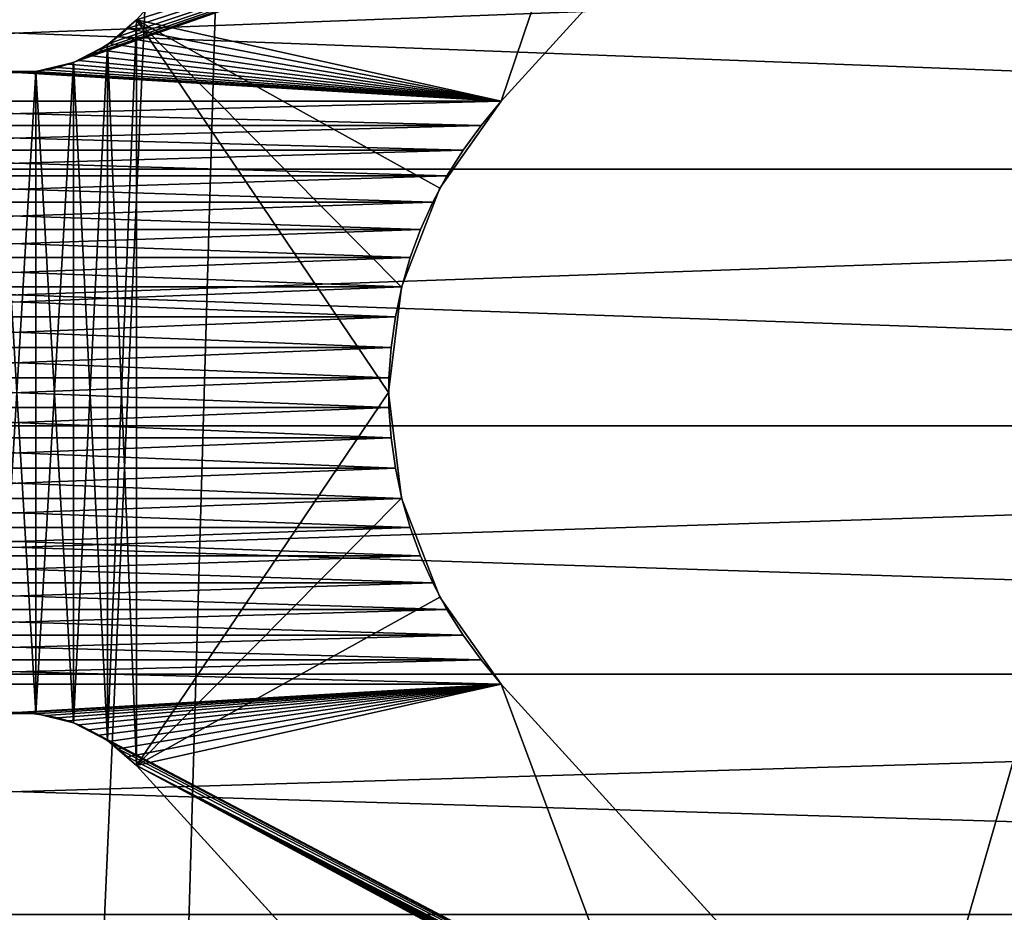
# Model space of a CAD drawing. Header units: millimetres. Extents: x -105 to 105, y -91 to 91.
# Tile 994 of 1056: x 0.01 to 4.57, y 19.86 to 23.99. Entities that reach past the tile are written whole.
import ezdxf

# ---------------------------------------------------------------- set-up
doc = ezdxf.new("R2010")
doc.units = ezdxf.units.MM
doc.header["$LTSCALE"] = 22.850203
for name, color, linetype in [('1', 7, 'CONTINUOUS'), ('2', 7, 'CONTINUOUS'), ('405', 7, 'CONTINUOUS'), ('406', 7, 'CONTINUOUS'), ('547', 7, 'CONTINUOUS'), ('555', 7, 'CONTINUOUS'), ('556', 7, 'CONTINUOUS'), ('557', 7, 'CONTINUOUS'), ('575', 7, 'CONTINUOUS'), ('582', 7, 'CONTINUOUS'), ('823', 7, 'CONTINUOUS')]:
    doc.layers.add(name, color=color, linetype=linetype)

msp = doc.modelspace()

# ---------------------------------------------------------------- linework, layer by layer
at = {"layer": '1', "linetype": 'CONTINUOUS'}
for points in [[(16.5572, 23.2979, 9.5), (15.9288, 24.5323, 9.5), (-16.5572, 23.2979, 9.5), (16.5572, 23.2979, 9.5)], [(-16.5572, 23.2979, 9.5), (15.9288, 24.5323, 9.5), (-15.9288, 24.5323, 9.5), (-16.5572, 23.2979, 9.5)], [(17.2482, 22.1112, 9.5), (16.5572, 23.2979, 9.5), (-17.2482, 22.1112, 9.5), (17.2482, 22.1112, 9.5)], [(-17.2482, 22.1112, 9.5), (16.5572, 23.2979, 9.5), (-16.5572, 23.2979, 9.5), (-17.2482, 22.1112, 9.5)], [(18.0053, 20.9633, 9.5), (17.2482, 22.1112, 9.5), (-18.0053, 20.9633, 9.5), (18.0053, 20.9633, 9.5)], [(-18.0053, 20.9633, 9.5), (17.2482, 22.1112, 9.5), (-17.2482, 22.1112, 9.5), (-18.0053, 20.9633, 9.5)], [(18.829, 19.8533, 9.5), (18.0053, 20.9633, 9.5), (-18.829, 19.8533, 9.5), (18.829, 19.8533, 9.5)], [(-18.829, 19.8533, 9.5), (18.0053, 20.9633, 9.5), (-18.0053, 20.9633, 9.5), (-18.829, 19.8533, 9.5)]]:
    msp.add_3dface(points, dxfattribs=at)
at = {"layer": '2', "linetype": 'CONTINUOUS'}
for points in [[(-16.5572, 23.2979, 7.5), (-15.9288, 24.5323, 7.5), (16.5572, 23.2979, 7.5), (-16.5572, 23.2979, 7.5)], [(16.5572, 23.2979, 7.5), (-15.9288, 24.5323, 7.5), (15.9288, 24.5323, 7.5), (16.5572, 23.2979, 7.5)], [(-17.2482, 22.1112, 7.5), (-16.5572, 23.2979, 7.5), (17.2482, 22.1112, 7.5), (-17.2482, 22.1112, 7.5)], [(17.2482, 22.1112, 7.5), (-16.5572, 23.2979, 7.5), (16.5572, 23.2979, 7.5), (17.2482, 22.1112, 7.5)], [(-18.0053, 20.9633, 7.5), (-17.2482, 22.1112, 7.5), (18.0053, 20.9633, 7.5), (-18.0053, 20.9633, 7.5)], [(18.0053, 20.9633, 7.5), (-17.2482, 22.1112, 7.5), (17.2482, 22.1112, 7.5), (18.0053, 20.9633, 7.5)], [(-18.829, 19.8533, 7.5), (-18.0053, 20.9633, 7.5), (18.829, 19.8533, 7.5), (-18.829, 19.8533, 7.5)], [(18.829, 19.8533, 7.5), (-18.0053, 20.9633, 7.5), (18.0053, 20.9633, 7.5), (18.829, 19.8533, 7.5)]]:
    msp.add_3dface(points, dxfattribs=at)
at = {"layer": '405', "linetype": 'CONTINUOUS'}
for points in [[(2.2401, 23.6113, 34.5), (3.4012, 24.8866, 34.5), (0.2382, 23.7819, 34.5), (2.2401, 23.6113, 34.5)], [(0.2382, 23.7819, 34.5), (3.4012, 24.8866, 34.5), (0.2866, 23.8003, 34.5), (0.2382, 23.7819, 34.5)], [(0.2866, 23.8003, 34.5), (3.4012, 24.8866, 34.5), (0.3338, 23.8224, 34.5), (0.2866, 23.8003, 34.5)], [(0.3338, 23.8224, 34.5), (3.4012, 24.8866, 34.5), (0.3801, 23.8482, 34.5), (0.3338, 23.8224, 34.5)], [(0.3801, 23.8482, 34.5), (3.4012, 24.8866, 34.5), (0.4253, 23.8776, 34.5), (0.3801, 23.8482, 34.5)], [(0.4253, 23.8776, 34.5), (3.4012, 24.8866, 34.5), (0.4694, 23.9108, 34.5), (0.4253, 23.8776, 34.5)], [(0.4694, 23.9108, 34.5), (3.4012, 24.8866, 34.5), (0.5125, 23.9476, 34.5), (0.4694, 23.9108, 34.5)], [(3.4012, 24.8866, 34.5), (0.5546, 23.9881, 34.5), (0.5125, 23.9476, 34.5), (3.4012, 24.8866, 34.5)], [(0.1368, 23.7561, 34.5), (2.2401, 23.6113, 34.5), (0.1887, 23.7672, 34.5), (0.1368, 23.7561, 34.5)], [(0.1887, 23.7672, 34.5), (2.2401, 23.6113, 34.5), (0.2382, 23.7819, 34.5), (0.1887, 23.7672, 34.5)], [(2.2401, 23.6113, 34.5), (0.0278, 23.7451, 34.5), (-2.2401, 23.6113, 34.5), (2.2401, 23.6113, 34.5)], [(0.0278, 23.7451, 34.5), (-0.0278, 23.7451, 34.5), (-2.2401, 23.6113, 34.5), (0.0278, 23.7451, 34.5)], [(0.0278, 23.7451, 34.5), (2.2401, 23.6113, 34.5), (0.0829, 23.7488, 34.5), (0.0278, 23.7451, 34.5)], [(0.0829, 23.7488, 34.5), (2.2401, 23.6113, 34.5), (0.1368, 23.7561, 34.5), (0.0829, 23.7488, 34.5)], [(-2.1471, 23.4998, 34.5), (2.2401, 23.6113, 34.5), (-2.2401, 23.6113, 34.5), (-2.1471, 23.4998, 34.5)], [(2.1471, 23.4998, 34.5), (2.2401, 23.6113, 34.5), (-2.1471, 23.4998, 34.5), (2.1471, 23.4998, 34.5)], [(-2.0633, 23.3849, 34.5), (2.1471, 23.4998, 34.5), (-2.1471, 23.4998, 34.5), (-2.0633, 23.3849, 34.5)], [(2.0633, 23.3849, 34.5), (2.1471, 23.4998, 34.5), (-2.0633, 23.3849, 34.5), (2.0633, 23.3849, 34.5)], [(-1.9886, 23.2663, 34.5), (2.0633, 23.3849, 34.5), (-2.0633, 23.3849, 34.5), (-1.9886, 23.2663, 34.5)], [(1.9886, 23.2663, 34.5), (2.0633, 23.3849, 34.5), (-1.9886, 23.2663, 34.5), (1.9886, 23.2663, 34.5)], [(-1.923, 23.1443, 34.5), (1.9886, 23.2663, 34.5), (-1.9886, 23.2663, 34.5), (-1.923, 23.1443, 34.5)], [(1.923, 23.1443, 34.5), (1.9886, 23.2663, 34.5), (-1.923, 23.1443, 34.5), (1.923, 23.1443, 34.5)], [(-1.8665, 23.0187, 34.5), (1.923, 23.1443, 34.5), (-1.923, 23.1443, 34.5), (-1.8665, 23.0187, 34.5)], [(1.8665, 23.0187, 34.5), (1.923, 23.1443, 34.5), (-1.8665, 23.0187, 34.5), (1.8665, 23.0187, 34.5)], [(-1.819, 22.8887, 34.5), (1.8665, 23.0187, 34.5), (-1.8665, 23.0187, 34.5), (-1.819, 22.8887, 34.5)], [(1.819, 22.8887, 34.5), (1.8665, 23.0187, 34.5), (-1.819, 22.8887, 34.5), (1.819, 22.8887, 34.5)], [(-1.7803, 22.7533, 34.5), (1.819, 22.8887, 34.5), (-1.819, 22.8887, 34.5), (-1.7803, 22.7533, 34.5)], [(1.7803, 22.7533, 34.5), (1.819, 22.8887, 34.5), (-1.7803, 22.7533, 34.5), (1.7803, 22.7533, 34.5)], [(-1.7506, 22.6144, 34.5), (1.7803, 22.7533, 34.5), (-1.7803, 22.7533, 34.5), (-1.7506, 22.6144, 34.5)], [(1.7506, 22.6144, 34.5), (1.7803, 22.7533, 34.5), (-1.7506, 22.6144, 34.5), (1.7506, 22.6144, 34.5)], [(-1.7305, 22.474, 34.5), (1.7506, 22.6144, 34.5), (-1.7506, 22.6144, 34.5), (-1.7305, 22.474, 34.5)], [(1.7305, 22.474, 34.5), (1.7506, 22.6144, 34.5), (-1.7305, 22.474, 34.5), (1.7305, 22.474, 34.5)], [(-1.7203, 22.334, 34.5), (1.7305, 22.474, 34.5), (-1.7305, 22.474, 34.5), (-1.7203, 22.334, 34.5)], [(1.7203, 22.334, 34.5), (1.7305, 22.474, 34.5), (-1.7203, 22.334, 34.5), (1.7203, 22.334, 34.5)], [(1.7203, 22.1957, 34.5), (1.7203, 22.334, 34.5), (-1.7203, 22.1957, 34.5), (1.7203, 22.1957, 34.5)], [(-1.7203, 22.1957, 34.5), (1.7203, 22.334, 34.5), (-1.7203, 22.334, 34.5), (-1.7203, 22.1957, 34.5)], [(1.7305, 22.0558, 34.5), (1.7203, 22.1957, 34.5), (-1.7305, 22.0558, 34.5), (1.7305, 22.0558, 34.5)], [(-1.7305, 22.0558, 34.5), (1.7203, 22.1957, 34.5), (-1.7203, 22.1957, 34.5), (-1.7305, 22.0558, 34.5)], [(1.7506, 21.9154, 34.5), (1.7305, 22.0558, 34.5), (-1.7506, 21.9154, 34.5), (1.7506, 21.9154, 34.5)], [(-1.7506, 21.9154, 34.5), (1.7305, 22.0558, 34.5), (-1.7305, 22.0558, 34.5), (-1.7506, 21.9154, 34.5)], [(1.7803, 21.7764, 34.5), (1.7506, 21.9154, 34.5), (-1.7803, 21.7764, 34.5), (1.7803, 21.7764, 34.5)], [(-1.7803, 21.7764, 34.5), (1.7506, 21.9154, 34.5), (-1.7506, 21.9154, 34.5), (-1.7803, 21.7764, 34.5)], [(1.819, 21.641, 34.5), (1.7803, 21.7764, 34.5), (-1.819, 21.641, 34.5), (1.819, 21.641, 34.5)], [(-1.819, 21.641, 34.5), (1.7803, 21.7764, 34.5), (-1.7803, 21.7764, 34.5), (-1.819, 21.641, 34.5)], [(1.8665, 21.5111, 34.5), (1.819, 21.641, 34.5), (-1.8665, 21.5111, 34.5), (1.8665, 21.5111, 34.5)], [(-1.8665, 21.5111, 34.5), (1.819, 21.641, 34.5), (-1.819, 21.641, 34.5), (-1.8665, 21.5111, 34.5)], [(1.923, 21.3855, 34.5), (1.8665, 21.5111, 34.5), (-1.923, 21.3855, 34.5), (1.923, 21.3855, 34.5)], [(-1.923, 21.3855, 34.5), (1.8665, 21.5111, 34.5), (-1.8665, 21.5111, 34.5), (-1.923, 21.3855, 34.5)], [(1.9886, 21.2634, 34.5), (1.923, 21.3855, 34.5), (-1.9886, 21.2634, 34.5), (1.9886, 21.2634, 34.5)], [(-1.9886, 21.2634, 34.5), (1.923, 21.3855, 34.5), (-1.923, 21.3855, 34.5), (-1.9886, 21.2634, 34.5)], [(2.0633, 21.1449, 34.5), (1.9886, 21.2634, 34.5), (-2.0633, 21.1449, 34.5), (2.0633, 21.1449, 34.5)], [(-2.0633, 21.1449, 34.5), (1.9886, 21.2634, 34.5), (-1.9886, 21.2634, 34.5), (-2.0633, 21.1449, 34.5)], [(2.1471, 21.0299, 34.5), (2.0633, 21.1449, 34.5), (-2.1471, 21.0299, 34.5), (2.1471, 21.0299, 34.5)], [(-2.1471, 21.0299, 34.5), (2.0633, 21.1449, 34.5), (-2.0633, 21.1449, 34.5), (-2.1471, 21.0299, 34.5)], [(2.2401, 20.9185, 34.5), (2.1471, 21.0299, 34.5), (-2.2401, 20.9185, 34.5), (2.2401, 20.9185, 34.5)], [(-2.2401, 20.9185, 34.5), (2.1471, 21.0299, 34.5), (-2.1471, 21.0299, 34.5), (-2.2401, 20.9185, 34.5)], [(2.2401, 20.9185, 34.5), (-2.2401, 20.9185, 34.5), (-0.0278, 20.7847, 34.5), (2.2401, 20.9185, 34.5)], [(0.0278, 20.7847, 34.5), (2.2401, 20.9185, 34.5), (-0.0278, 20.7847, 34.5), (0.0278, 20.7847, 34.5)], [(0.0829, 20.781, 34.5), (2.2401, 20.9185, 34.5), (0.0278, 20.7847, 34.5), (0.0829, 20.781, 34.5)], [(0.1368, 20.7736, 34.5), (2.2401, 20.9185, 34.5), (0.0829, 20.781, 34.5), (0.1368, 20.7736, 34.5)], [(0.1887, 20.7626, 34.5), (2.2401, 20.9185, 34.5), (0.1368, 20.7736, 34.5), (0.1887, 20.7626, 34.5)], [(0.2382, 20.7479, 34.5), (2.2401, 20.9185, 34.5), (0.1887, 20.7626, 34.5), (0.2382, 20.7479, 34.5)], [(0.2866, 20.7294, 34.5), (2.2401, 20.9185, 34.5), (0.2382, 20.7479, 34.5), (0.2866, 20.7294, 34.5)], [(0.3338, 20.7074, 34.5), (2.2401, 20.9185, 34.5), (0.2866, 20.7294, 34.5), (0.3338, 20.7074, 34.5)], [(0.3801, 20.6816, 34.5), (2.2401, 20.9185, 34.5), (0.3338, 20.7074, 34.5), (0.3801, 20.6816, 34.5)], [(0.4253, 20.6521, 34.5), (2.2401, 20.9185, 34.5), (0.3801, 20.6816, 34.5), (0.4253, 20.6521, 34.5)], [(0.4694, 20.619, 34.5), (2.2401, 20.9185, 34.5), (0.4253, 20.6521, 34.5), (0.4694, 20.619, 34.5)], [(0.5125, 20.5822, 34.5), (2.2401, 20.9185, 34.5), (0.4694, 20.619, 34.5), (0.5125, 20.5822, 34.5)], [(0.5546, 20.5417, 34.5), (2.2401, 20.9185, 34.5), (0.5125, 20.5822, 34.5), (0.5546, 20.5417, 34.5)], [(4.3619, 18.5879, 34.5), (2.2401, 20.9185, 34.5), (0.5546, 20.5417, 34.5), (4.3619, 18.5879, 34.5)], [(4.3619, 18.5879, 34.5), (0.5546, 20.5417, 34.5), (3.4401, 17.3723, 34.5), (4.3619, 18.5879, 34.5)]]:
    msp.add_3dface(points, dxfattribs=at)
at = {"layer": '406', "linetype": 'CONTINUOUS'}
for points in [[(3.4012, 24.8866, 32.5), (2.2401, 23.6113, 32.5), (0.5546, 23.9881, 32.5), (3.4012, 24.8866, 32.5)], [(0.5546, 23.9881, 32.5), (2.2401, 23.6113, 32.5), (0.5125, 23.9476, 32.5), (0.5546, 23.9881, 32.5)], [(0.5125, 23.9476, 32.5), (2.2401, 23.6113, 32.5), (0.4694, 23.9108, 32.5), (0.5125, 23.9476, 32.5)], [(0.4694, 23.9108, 32.5), (2.2401, 23.6113, 32.5), (0.4253, 23.8776, 32.5), (0.4694, 23.9108, 32.5)], [(0.4253, 23.8776, 32.5), (2.2401, 23.6113, 32.5), (0.3801, 23.8482, 32.5), (0.4253, 23.8776, 32.5)], [(0.3338, 23.8224, 32.5), (2.2401, 23.6113, 32.5), (0.2866, 23.8003, 32.5), (0.3338, 23.8224, 32.5)], [(0.3801, 23.8482, 32.5), (2.2401, 23.6113, 32.5), (0.3338, 23.8224, 32.5), (0.3801, 23.8482, 32.5)], [(0.1887, 23.7672, 32.5), (2.2401, 23.6113, 32.5), (0.1368, 23.7561, 32.5), (0.1887, 23.7672, 32.5)], [(0.2382, 23.7819, 32.5), (2.2401, 23.6113, 32.5), (0.1887, 23.7672, 32.5), (0.2382, 23.7819, 32.5)], [(0.2866, 23.8003, 32.5), (2.2401, 23.6113, 32.5), (0.2382, 23.7819, 32.5), (0.2866, 23.8003, 32.5)], [(-0.0278, 23.7451, 32.5), (2.2401, 23.6113, 32.5), (-2.2401, 23.6113, 32.5), (-0.0278, 23.7451, 32.5)], [(0.0278, 23.7451, 32.5), (2.2401, 23.6113, 32.5), (-0.0278, 23.7451, 32.5), (0.0278, 23.7451, 32.5)], [(0.0829, 23.7488, 32.5), (2.2401, 23.6113, 32.5), (0.0278, 23.7451, 32.5), (0.0829, 23.7488, 32.5)], [(0.1368, 23.7561, 32.5), (2.2401, 23.6113, 32.5), (0.0829, 23.7488, 32.5), (0.1368, 23.7561, 32.5)], [(2.2401, 23.6113, 32.5), (2.1471, 23.4998, 32.5), (-2.2401, 23.6113, 32.5), (2.2401, 23.6113, 32.5)], [(-2.2401, 23.6113, 32.5), (2.1471, 23.4998, 32.5), (-2.1471, 23.4998, 32.5), (-2.2401, 23.6113, 32.5)], [(2.1471, 23.4998, 32.5), (2.0633, 23.3849, 32.5), (-2.1471, 23.4998, 32.5), (2.1471, 23.4998, 32.5)], [(-2.1471, 23.4998, 32.5), (2.0633, 23.3849, 32.5), (-2.0633, 23.3849, 32.5), (-2.1471, 23.4998, 32.5)], [(2.0633, 23.3849, 32.5), (1.9886, 23.2663, 32.5), (-2.0633, 23.3849, 32.5), (2.0633, 23.3849, 32.5)], [(-2.0633, 23.3849, 32.5), (1.9886, 23.2663, 32.5), (-1.9886, 23.2663, 32.5), (-2.0633, 23.3849, 32.5)], [(1.9886, 23.2663, 32.5), (1.923, 23.1443, 32.5), (-1.9886, 23.2663, 32.5), (1.9886, 23.2663, 32.5)], [(-1.9886, 23.2663, 32.5), (1.923, 23.1443, 32.5), (-1.923, 23.1443, 32.5), (-1.9886, 23.2663, 32.5)], [(1.923, 23.1443, 32.5), (1.8665, 23.0187, 32.5), (-1.923, 23.1443, 32.5), (1.923, 23.1443, 32.5)], [(-1.923, 23.1443, 32.5), (1.8665, 23.0187, 32.5), (-1.8665, 23.0187, 32.5), (-1.923, 23.1443, 32.5)], [(1.8665, 23.0187, 32.5), (1.819, 22.8887, 32.5), (-1.8665, 23.0187, 32.5), (1.8665, 23.0187, 32.5)], [(-1.8665, 23.0187, 32.5), (1.819, 22.8887, 32.5), (-1.819, 22.8887, 32.5), (-1.8665, 23.0187, 32.5)], [(1.819, 22.8887, 32.5), (1.7803, 22.7533, 32.5), (-1.819, 22.8887, 32.5), (1.819, 22.8887, 32.5)], [(-1.819, 22.8887, 32.5), (1.7803, 22.7533, 32.5), (-1.7803, 22.7533, 32.5), (-1.819, 22.8887, 32.5)], [(1.7803, 22.7533, 32.5), (1.7506, 22.6144, 32.5), (-1.7803, 22.7533, 32.5), (1.7803, 22.7533, 32.5)], [(-1.7803, 22.7533, 32.5), (1.7506, 22.6144, 32.5), (-1.7506, 22.6144, 32.5), (-1.7803, 22.7533, 32.5)], [(1.7506, 22.6144, 32.5), (1.7305, 22.474, 32.5), (-1.7506, 22.6144, 32.5), (1.7506, 22.6144, 32.5)], [(-1.7506, 22.6144, 32.5), (1.7305, 22.474, 32.5), (-1.7305, 22.474, 32.5), (-1.7506, 22.6144, 32.5)], [(1.7305, 22.474, 32.5), (1.7203, 22.334, 32.5), (-1.7305, 22.474, 32.5), (1.7305, 22.474, 32.5)], [(-1.7305, 22.474, 32.5), (1.7203, 22.334, 32.5), (-1.7203, 22.334, 32.5), (-1.7305, 22.474, 32.5)], [(1.7203, 22.334, 32.5), (1.7203, 22.1957, 32.5), (-1.7203, 22.334, 32.5), (1.7203, 22.334, 32.5)], [(-1.7203, 22.334, 32.5), (1.7203, 22.1957, 32.5), (-1.7203, 22.1957, 32.5), (-1.7203, 22.334, 32.5)], [(-1.7203, 22.1957, 32.5), (1.7305, 22.0558, 32.5), (-1.7305, 22.0558, 32.5), (-1.7203, 22.1957, 32.5)], [(1.7203, 22.1957, 32.5), (1.7305, 22.0558, 32.5), (-1.7203, 22.1957, 32.5), (1.7203, 22.1957, 32.5)], [(-1.7305, 22.0558, 32.5), (1.7506, 21.9154, 32.5), (-1.7506, 21.9154, 32.5), (-1.7305, 22.0558, 32.5)], [(1.7305, 22.0558, 32.5), (1.7506, 21.9154, 32.5), (-1.7305, 22.0558, 32.5), (1.7305, 22.0558, 32.5)], [(-1.7506, 21.9154, 32.5), (1.7803, 21.7764, 32.5), (-1.7803, 21.7764, 32.5), (-1.7506, 21.9154, 32.5)], [(1.7506, 21.9154, 32.5), (1.7803, 21.7764, 32.5), (-1.7506, 21.9154, 32.5), (1.7506, 21.9154, 32.5)], [(-1.7803, 21.7764, 32.5), (1.819, 21.641, 32.5), (-1.819, 21.641, 32.5), (-1.7803, 21.7764, 32.5)], [(1.7803, 21.7764, 32.5), (1.819, 21.641, 32.5), (-1.7803, 21.7764, 32.5), (1.7803, 21.7764, 32.5)], [(-1.819, 21.641, 32.5), (1.8665, 21.5111, 32.5), (-1.8665, 21.5111, 32.5), (-1.819, 21.641, 32.5)], [(1.819, 21.641, 32.5), (1.8665, 21.5111, 32.5), (-1.819, 21.641, 32.5), (1.819, 21.641, 32.5)], [(-1.8665, 21.5111, 32.5), (1.923, 21.3855, 32.5), (-1.923, 21.3855, 32.5), (-1.8665, 21.5111, 32.5)], [(1.8665, 21.5111, 32.5), (1.923, 21.3855, 32.5), (-1.8665, 21.5111, 32.5), (1.8665, 21.5111, 32.5)], [(-1.923, 21.3855, 32.5), (1.9886, 21.2634, 32.5), (-1.9886, 21.2634, 32.5), (-1.923, 21.3855, 32.5)], [(1.923, 21.3855, 32.5), (1.9886, 21.2634, 32.5), (-1.923, 21.3855, 32.5), (1.923, 21.3855, 32.5)], [(-1.9886, 21.2634, 32.5), (2.0633, 21.1449, 32.5), (-2.0633, 21.1449, 32.5), (-1.9886, 21.2634, 32.5)], [(1.9886, 21.2634, 32.5), (2.0633, 21.1449, 32.5), (-1.9886, 21.2634, 32.5), (1.9886, 21.2634, 32.5)], [(-2.0633, 21.1449, 32.5), (2.1471, 21.0299, 32.5), (-2.1471, 21.0299, 32.5), (-2.0633, 21.1449, 32.5)], [(2.0633, 21.1449, 32.5), (2.1471, 21.0299, 32.5), (-2.0633, 21.1449, 32.5), (2.0633, 21.1449, 32.5)], [(2.2401, 20.9185, 32.5), (-2.2401, 20.9185, 32.5), (-2.1471, 21.0299, 32.5), (2.2401, 20.9185, 32.5)], [(2.1471, 21.0299, 32.5), (2.2401, 20.9185, 32.5), (-2.1471, 21.0299, 32.5), (2.1471, 21.0299, 32.5)], [(-2.2401, 20.9185, 32.5), (2.2401, 20.9185, 32.5), (0.0278, 20.7847, 32.5), (-2.2401, 20.9185, 32.5)], [(-0.0278, 20.7847, 32.5), (-2.2401, 20.9185, 32.5), (0.0278, 20.7847, 32.5), (-0.0278, 20.7847, 32.5)], [(0.0278, 20.7847, 32.5), (2.2401, 20.9185, 32.5), (0.0829, 20.781, 32.5), (0.0278, 20.7847, 32.5)], [(0.0829, 20.781, 32.5), (2.2401, 20.9185, 32.5), (0.1368, 20.7736, 32.5), (0.0829, 20.781, 32.5)], [(0.1368, 20.7736, 32.5), (2.2401, 20.9185, 32.5), (0.1887, 20.7626, 32.5), (0.1368, 20.7736, 32.5)], [(0.1887, 20.7626, 32.5), (2.2401, 20.9185, 32.5), (0.2382, 20.7479, 32.5), (0.1887, 20.7626, 32.5)], [(0.2382, 20.7479, 32.5), (2.2401, 20.9185, 32.5), (0.2866, 20.7294, 32.5), (0.2382, 20.7479, 32.5)], [(0.2866, 20.7294, 32.5), (2.2401, 20.9185, 32.5), (0.3338, 20.7074, 32.5), (0.2866, 20.7294, 32.5)], [(2.2401, 20.9185, 32.5), (4.3619, 18.5879, 32.5), (0.3338, 20.7074, 32.5), (2.2401, 20.9185, 32.5)], [(0.3338, 20.7074, 32.5), (4.3619, 18.5879, 32.5), (0.3801, 20.6816, 32.5), (0.3338, 20.7074, 32.5)], [(0.3801, 20.6816, 32.5), (4.3619, 18.5879, 32.5), (0.4253, 20.6521, 32.5), (0.3801, 20.6816, 32.5)], [(0.4253, 20.6521, 32.5), (4.3619, 18.5879, 32.5), (0.4694, 20.619, 32.5), (0.4253, 20.6521, 32.5)], [(0.4694, 20.619, 32.5), (4.3619, 18.5879, 32.5), (0.5125, 20.5822, 32.5), (0.4694, 20.619, 32.5)], [(4.3619, 18.5879, 32.5), (0.5546, 20.5417, 32.5), (0.5125, 20.5822, 32.5), (4.3619, 18.5879, 32.5)], [(4.606, 18.3646, 32.5), (4.65, 18.3395, 32.5), (0.5546, 20.5417, 32.5), (4.606, 18.3646, 32.5)], [(0.5546, 20.5417, 32.5), (4.65, 18.3395, 32.5), (3.4401, 17.3723, 32.5), (0.5546, 20.5417, 32.5)], [(4.5636, 18.3927, 32.5), (4.606, 18.3646, 32.5), (0.5546, 20.5417, 32.5), (4.5636, 18.3927, 32.5)], [(4.5228, 18.4239, 32.5), (4.5636, 18.3927, 32.5), (0.5546, 20.5417, 32.5), (4.5228, 18.4239, 32.5)], [(4.4836, 18.4582, 32.5), (4.5228, 18.4239, 32.5), (0.5546, 20.5417, 32.5), (4.4836, 18.4582, 32.5)], [(4.446, 18.4955, 32.5), (4.4836, 18.4582, 32.5), (0.5546, 20.5417, 32.5), (4.446, 18.4955, 32.5)], [(4.4164, 18.5249, 32.5), (4.446, 18.4955, 32.5), (0.5546, 20.5417, 32.5), (4.4164, 18.5249, 32.5)], [(4.3883, 18.5557, 32.5), (4.4164, 18.5249, 32.5), (0.5546, 20.5417, 32.5), (4.3883, 18.5557, 32.5)], [(4.3619, 18.5879, 32.5), (4.3883, 18.5557, 32.5), (0.5546, 20.5417, 32.5), (4.3619, 18.5879, 32.5)]]:
    msp.add_3dface(points, dxfattribs=at)
at = {"layer": '547', "linetype": 'CONTINUOUS'}
for points in [[(3.4012, 24.8866, 34.5), (2.2401, 23.6113, 34.5), (2.2401, 23.6113, 32.5), (3.4012, 24.8866, 34.5)], [(3.4012, 24.8866, 34.5), (2.2401, 23.6113, 32.5), (3.4012, 24.8866, 32.5), (3.4012, 24.8866, 34.5)]]:
    msp.add_3dface(points, dxfattribs=at)
at = {"layer": '555', "linetype": 'CONTINUOUS'}
for points in [[(2.2401, 20.9185, 34.5), (4.3619, 18.5879, 34.5), (2.2401, 20.9185, 32.5), (2.2401, 20.9185, 34.5)], [(4.3619, 18.5879, 34.5), (4.3619, 18.5879, 32.5), (2.2401, 20.9185, 32.5), (4.3619, 18.5879, 34.5)]]:
    msp.add_3dface(points, dxfattribs=at)
at = {"layer": '556', "linetype": 'CONTINUOUS'}
for points in [[(2.2401, 23.6113, 34.5), (2.1471, 23.4998, 34.5), (2.2401, 23.6113, 32.5), (2.2401, 23.6113, 34.5)], [(2.2401, 23.6113, 32.5), (2.1471, 23.4998, 34.5), (2.1471, 23.4998, 32.5), (2.2401, 23.6113, 32.5)], [(2.1471, 23.4998, 34.5), (2.0633, 23.3849, 34.5), (2.1471, 23.4998, 32.5), (2.1471, 23.4998, 34.5)], [(2.0633, 23.3849, 34.5), (2.0633, 23.3849, 32.5), (2.1471, 23.4998, 32.5), (2.0633, 23.3849, 34.5)], [(2.0633, 23.3849, 34.5), (1.9886, 23.2663, 34.5), (2.0633, 23.3849, 32.5), (2.0633, 23.3849, 34.5)], [(1.9886, 23.2663, 34.5), (1.9886, 23.2663, 32.5), (2.0633, 23.3849, 32.5), (1.9886, 23.2663, 34.5)], [(1.9886, 23.2663, 34.5), (1.923, 23.1443, 34.5), (1.9886, 23.2663, 32.5), (1.9886, 23.2663, 34.5)], [(1.923, 23.1443, 34.5), (1.923, 23.1443, 32.5), (1.9886, 23.2663, 32.5), (1.923, 23.1443, 34.5)], [(1.923, 23.1443, 34.5), (1.8665, 23.0187, 34.5), (1.923, 23.1443, 32.5), (1.923, 23.1443, 34.5)], [(1.8665, 23.0187, 34.5), (1.8665, 23.0187, 32.5), (1.923, 23.1443, 32.5), (1.8665, 23.0187, 34.5)], [(1.8665, 23.0187, 34.5), (1.819, 22.8887, 34.5), (1.8665, 23.0187, 32.5), (1.8665, 23.0187, 34.5)], [(1.819, 22.8887, 34.5), (1.819, 22.8887, 32.5), (1.8665, 23.0187, 32.5), (1.819, 22.8887, 34.5)], [(1.819, 22.8887, 34.5), (1.7803, 22.7533, 34.5), (1.819, 22.8887, 32.5), (1.819, 22.8887, 34.5)], [(1.7803, 22.7533, 34.5), (1.7803, 22.7533, 32.5), (1.819, 22.8887, 32.5), (1.7803, 22.7533, 34.5)], [(1.7803, 22.7533, 34.5), (1.7506, 22.6144, 34.5), (1.7803, 22.7533, 32.5), (1.7803, 22.7533, 34.5)], [(1.7506, 22.6144, 34.5), (1.7506, 22.6144, 32.5), (1.7803, 22.7533, 32.5), (1.7506, 22.6144, 34.5)], [(1.7506, 22.6144, 34.5), (1.7305, 22.474, 34.5), (1.7506, 22.6144, 32.5), (1.7506, 22.6144, 34.5)], [(1.7305, 22.474, 34.5), (1.7305, 22.474, 32.5), (1.7506, 22.6144, 32.5), (1.7305, 22.474, 34.5)], [(1.7305, 22.474, 34.5), (1.7203, 22.334, 34.5), (1.7305, 22.474, 32.5), (1.7305, 22.474, 34.5)], [(1.7203, 22.334, 34.5), (1.7203, 22.334, 32.5), (1.7305, 22.474, 32.5), (1.7203, 22.334, 34.5)], [(1.7203, 22.334, 34.5), (1.7203, 22.1957, 34.5), (1.7203, 22.334, 32.5), (1.7203, 22.334, 34.5)], [(1.7203, 22.1957, 34.5), (1.7203, 22.1957, 32.5), (1.7203, 22.334, 32.5), (1.7203, 22.1957, 34.5)], [(1.7203, 22.1957, 34.5), (1.7305, 22.0558, 34.5), (1.7203, 22.1957, 32.5), (1.7203, 22.1957, 34.5)], [(1.7305, 22.0558, 34.5), (1.7305, 22.0558, 32.5), (1.7203, 22.1957, 32.5), (1.7305, 22.0558, 34.5)], [(1.7305, 22.0558, 34.5), (1.7506, 21.9154, 34.5), (1.7305, 22.0558, 32.5), (1.7305, 22.0558, 34.5)], [(1.7506, 21.9154, 34.5), (1.7506, 21.9154, 32.5), (1.7305, 22.0558, 32.5), (1.7506, 21.9154, 34.5)], [(1.7506, 21.9154, 34.5), (1.7803, 21.7764, 34.5), (1.7506, 21.9154, 32.5), (1.7506, 21.9154, 34.5)], [(1.7803, 21.7764, 34.5), (1.7803, 21.7764, 32.5), (1.7506, 21.9154, 32.5), (1.7803, 21.7764, 34.5)], [(1.7803, 21.7764, 34.5), (1.819, 21.641, 34.5), (1.7803, 21.7764, 32.5), (1.7803, 21.7764, 34.5)], [(1.819, 21.641, 34.5), (1.819, 21.641, 32.5), (1.7803, 21.7764, 32.5), (1.819, 21.641, 34.5)], [(1.819, 21.641, 34.5), (1.8665, 21.5111, 34.5), (1.819, 21.641, 32.5), (1.819, 21.641, 34.5)], [(1.8665, 21.5111, 34.5), (1.8665, 21.5111, 32.5), (1.819, 21.641, 32.5), (1.8665, 21.5111, 34.5)], [(1.8665, 21.5111, 34.5), (1.923, 21.3855, 34.5), (1.8665, 21.5111, 32.5), (1.8665, 21.5111, 34.5)], [(1.923, 21.3855, 34.5), (1.923, 21.3855, 32.5), (1.8665, 21.5111, 32.5), (1.923, 21.3855, 34.5)], [(1.923, 21.3855, 34.5), (1.9886, 21.2634, 34.5), (1.923, 21.3855, 32.5), (1.923, 21.3855, 34.5)], [(1.9886, 21.2634, 34.5), (1.9886, 21.2634, 32.5), (1.923, 21.3855, 32.5), (1.9886, 21.2634, 34.5)], [(1.9886, 21.2634, 34.5), (2.0633, 21.1449, 34.5), (1.9886, 21.2634, 32.5), (1.9886, 21.2634, 34.5)], [(2.0633, 21.1449, 34.5), (2.0633, 21.1449, 32.5), (1.9886, 21.2634, 32.5), (2.0633, 21.1449, 34.5)], [(2.0633, 21.1449, 34.5), (2.1471, 21.0299, 34.5), (2.0633, 21.1449, 32.5), (2.0633, 21.1449, 34.5)], [(2.1471, 21.0299, 34.5), (2.1471, 21.0299, 32.5), (2.0633, 21.1449, 32.5), (2.1471, 21.0299, 34.5)], [(2.1471, 21.0299, 34.5), (2.2401, 20.9185, 34.5), (2.1471, 21.0299, 32.5), (2.1471, 21.0299, 34.5)], [(2.2401, 20.9185, 34.5), (2.2401, 20.9185, 32.5), (2.1471, 21.0299, 32.5), (2.2401, 20.9185, 34.5)]]:
    msp.add_3dface(points, dxfattribs=at)
at = {"layer": '557', "linetype": 'CONTINUOUS'}
for points in [[(0.5125, 23.9476, 34.5), (0.5546, 23.9881, 34.5), (0.5125, 23.9476, 32.5), (0.5125, 23.9476, 34.5)], [(0.5546, 23.9881, 34.5), (0.5546, 23.9881, 32.5), (0.5125, 23.9476, 32.5), (0.5546, 23.9881, 34.5)], [(0.4694, 23.9108, 34.5), (0.5125, 23.9476, 34.5), (0.4694, 23.9108, 32.5), (0.4694, 23.9108, 34.5)], [(0.5125, 23.9476, 34.5), (0.5125, 23.9476, 32.5), (0.4694, 23.9108, 32.5), (0.5125, 23.9476, 34.5)], [(0.4253, 23.8776, 34.5), (0.4694, 23.9108, 34.5), (0.4253, 23.8776, 32.5), (0.4253, 23.8776, 34.5)], [(0.4694, 23.9108, 34.5), (0.4694, 23.9108, 32.5), (0.4253, 23.8776, 32.5), (0.4694, 23.9108, 34.5)], [(0.3801, 23.8482, 34.5), (0.4253, 23.8776, 34.5), (0.3801, 23.8482, 32.5), (0.3801, 23.8482, 34.5)], [(0.4253, 23.8776, 34.5), (0.4253, 23.8776, 32.5), (0.3801, 23.8482, 32.5), (0.4253, 23.8776, 34.5)], [(0.2866, 23.8003, 34.5), (0.3338, 23.8224, 34.5), (0.2866, 23.8003, 32.5), (0.2866, 23.8003, 34.5)], [(0.3338, 23.8224, 34.5), (0.3338, 23.8224, 32.5), (0.2866, 23.8003, 32.5), (0.3338, 23.8224, 34.5)], [(0.3338, 23.8224, 34.5), (0.3801, 23.8482, 34.5), (0.3338, 23.8224, 32.5), (0.3338, 23.8224, 34.5)], [(0.3801, 23.8482, 34.5), (0.3801, 23.8482, 32.5), (0.3338, 23.8224, 32.5), (0.3801, 23.8482, 34.5)], [(0.1368, 23.7561, 34.5), (0.1887, 23.7672, 34.5), (0.1368, 23.7561, 32.5), (0.1368, 23.7561, 34.5)], [(0.1887, 23.7672, 34.5), (0.1887, 23.7672, 32.5), (0.1368, 23.7561, 32.5), (0.1887, 23.7672, 34.5)], [(0.1887, 23.7672, 34.5), (0.2382, 23.7819, 34.5), (0.1887, 23.7672, 32.5), (0.1887, 23.7672, 34.5)], [(0.2382, 23.7819, 34.5), (0.2382, 23.7819, 32.5), (0.1887, 23.7672, 32.5), (0.2382, 23.7819, 34.5)], [(0.2382, 23.7819, 34.5), (0.2866, 23.8003, 34.5), (0.2382, 23.7819, 32.5), (0.2382, 23.7819, 34.5)], [(0.2866, 23.8003, 34.5), (0.2866, 23.8003, 32.5), (0.2382, 23.7819, 32.5), (0.2866, 23.8003, 34.5)], [(-0.0278, 23.7451, 34.5), (0.0278, 23.7451, 34.5), (-0.0278, 23.7451, 32.5), (-0.0278, 23.7451, 34.5)], [(0.0278, 23.7451, 34.5), (0.0278, 23.7451, 32.5), (-0.0278, 23.7451, 32.5), (0.0278, 23.7451, 34.5)], [(0.0278, 23.7451, 34.5), (0.0829, 23.7488, 34.5), (0.0278, 23.7451, 32.5), (0.0278, 23.7451, 34.5)], [(0.0829, 23.7488, 34.5), (0.0829, 23.7488, 32.5), (0.0278, 23.7451, 32.5), (0.0829, 23.7488, 34.5)], [(0.0829, 23.7488, 34.5), (0.1368, 23.7561, 34.5), (0.0829, 23.7488, 32.5), (0.0829, 23.7488, 34.5)], [(0.1368, 23.7561, 34.5), (0.1368, 23.7561, 32.5), (0.0829, 23.7488, 32.5), (0.1368, 23.7561, 34.5)]]:
    msp.add_3dface(points, dxfattribs=at)
at = {"layer": '575', "linetype": 'CONTINUOUS'}
for points in [[(3.4401, 17.3723, 34.5), (0.5546, 20.5417, 34.5), (3.4401, 17.3723, 32.5), (3.4401, 17.3723, 34.5)], [(0.5546, 20.5417, 34.5), (0.5546, 20.5417, 32.5), (3.4401, 17.3723, 32.5), (0.5546, 20.5417, 34.5)]]:
    msp.add_3dface(points, dxfattribs=at)
at = {"layer": '582', "linetype": 'CONTINUOUS'}
for points in [[(0.0278, 20.7847, 34.5), (-0.0278, 20.7847, 34.5), (0.0278, 20.7847, 32.5), (0.0278, 20.7847, 34.5)], [(-0.0278, 20.7847, 34.5), (-0.0278, 20.7847, 32.5), (0.0278, 20.7847, 32.5), (-0.0278, 20.7847, 34.5)], [(0.0829, 20.781, 34.5), (0.0278, 20.7847, 34.5), (0.0829, 20.781, 32.5), (0.0829, 20.781, 34.5)], [(0.0278, 20.7847, 34.5), (0.0278, 20.7847, 32.5), (0.0829, 20.781, 32.5), (0.0278, 20.7847, 34.5)], [(0.1368, 20.7736, 34.5), (0.0829, 20.781, 34.5), (0.1368, 20.7736, 32.5), (0.1368, 20.7736, 34.5)], [(0.0829, 20.781, 34.5), (0.0829, 20.781, 32.5), (0.1368, 20.7736, 32.5), (0.0829, 20.781, 34.5)], [(0.1887, 20.7626, 34.5), (0.1368, 20.7736, 34.5), (0.1887, 20.7626, 32.5), (0.1887, 20.7626, 34.5)], [(0.1368, 20.7736, 34.5), (0.1368, 20.7736, 32.5), (0.1887, 20.7626, 32.5), (0.1368, 20.7736, 34.5)], [(0.2382, 20.7479, 34.5), (0.1887, 20.7626, 34.5), (0.2382, 20.7479, 32.5), (0.2382, 20.7479, 34.5)], [(0.1887, 20.7626, 34.5), (0.1887, 20.7626, 32.5), (0.2382, 20.7479, 32.5), (0.1887, 20.7626, 34.5)], [(0.2866, 20.7294, 34.5), (0.2382, 20.7479, 34.5), (0.2866, 20.7294, 32.5), (0.2866, 20.7294, 34.5)], [(0.2382, 20.7479, 34.5), (0.2382, 20.7479, 32.5), (0.2866, 20.7294, 32.5), (0.2382, 20.7479, 34.5)], [(0.3338, 20.7074, 34.5), (0.2866, 20.7294, 34.5), (0.3338, 20.7074, 32.5), (0.3338, 20.7074, 34.5)], [(0.2866, 20.7294, 34.5), (0.2866, 20.7294, 32.5), (0.3338, 20.7074, 32.5), (0.2866, 20.7294, 34.5)], [(0.3801, 20.6816, 34.5), (0.3338, 20.7074, 34.5), (0.3801, 20.6816, 32.5), (0.3801, 20.6816, 34.5)], [(0.3338, 20.7074, 34.5), (0.3338, 20.7074, 32.5), (0.3801, 20.6816, 32.5), (0.3338, 20.7074, 34.5)], [(0.4253, 20.6521, 34.5), (0.3801, 20.6816, 34.5), (0.4253, 20.6521, 32.5), (0.4253, 20.6521, 34.5)], [(0.3801, 20.6816, 34.5), (0.3801, 20.6816, 32.5), (0.4253, 20.6521, 32.5), (0.3801, 20.6816, 34.5)], [(0.4694, 20.619, 34.5), (0.4253, 20.6521, 34.5), (0.4694, 20.619, 32.5), (0.4694, 20.619, 34.5)], [(0.4253, 20.6521, 34.5), (0.4253, 20.6521, 32.5), (0.4694, 20.619, 32.5), (0.4253, 20.6521, 34.5)], [(0.5125, 20.5822, 34.5), (0.4694, 20.619, 34.5), (0.5125, 20.5822, 32.5), (0.5125, 20.5822, 34.5)], [(0.4694, 20.619, 34.5), (0.4694, 20.619, 32.5), (0.5125, 20.5822, 32.5), (0.4694, 20.619, 34.5)], [(0.5546, 20.5417, 34.5), (0.5125, 20.5822, 34.5), (0.5546, 20.5417, 32.5), (0.5546, 20.5417, 34.5)], [(0.5546, 20.5417, 32.5), (0.5125, 20.5822, 34.5), (0.5125, 20.5822, 32.5), (0.5546, 20.5417, 32.5)]]:
    msp.add_3dface(points, dxfattribs=at)
at = {"layer": '823', "linetype": 'CONTINUOUS'}
for points in [[(-8.0511, 32.4952, 9.5), (0.3229, 3.4851, 9.5), (-1.5265, 45.0292, 9.5), (-8.0511, 32.4952, 9.5)], [(-1.5265, 45.0292, 9.5), (0.3229, 3.4851, 9.5), (1.5265, 45.0292, 9.5), (-1.5265, 45.0292, 9.5)], [(1.5265, 45.0292, 7.5), (-0.3229, 3.4851, 7.5), (-1.5265, 45.0292, 7.5), (1.5265, 45.0292, 7.5)], [(8.0511, 32.4952, 7.5), (-0.3229, 3.4851, 7.5), (1.5265, 45.0292, 7.5), (8.0511, 32.4952, 7.5)], [(1.5265, 45.0292, 9.5), (0.3229, 3.4851, 9.5), (8.0511, 32.4952, 9.5), (1.5265, 45.0292, 9.5)], [(-8.0511, 32.4952, 9.5), (-8.5511, 10.3882, 9.5), (0.3229, 3.4851, 9.5), (-8.0511, 32.4952, 9.5)], [(8.0511, 32.4952, 7.5), (8.5511, 10.3882, 7.5), (-0.3229, 3.4851, 7.5), (8.0511, 32.4952, 7.5)], [(0.3229, 3.4851, 9.5), (8.5511, 10.3882, 9.5), (8.0511, 32.4952, 9.5), (0.3229, 3.4851, 9.5)], [(3.4401, 27.1575, 32.5), (0.5546, 23.9881, 32.5), (3.4401, 27.1575, 34.5), (3.4401, 27.1575, 32.5)], [(3.4401, 27.1575, 34.5), (0.5546, 23.9881, 32.5), (0.5546, 23.9881, 34.5), (3.4401, 27.1575, 34.5)], [(0.5546, 23.9881, 34.5), (2.2401, 23.6113, 34.5), (3.4401, 27.1575, 34.5), (0.5546, 23.9881, 34.5)], [(3.4401, 27.1575, 32.5), (2.2401, 23.6113, 32.5), (0.5546, 23.9881, 32.5), (3.4401, 27.1575, 32.5)], [(3.4401, 27.1575, 34.5), (2.2401, 23.6113, 34.5), (3.4012, 24.8866, 34.5), (3.4401, 27.1575, 34.5)], [(3.4401, 27.1575, 32.5), (3.4012, 24.8866, 32.5), (2.2401, 23.6113, 32.5), (3.4401, 27.1575, 32.5)], [(2.2401, 23.6113, 32.5), (3.4012, 24.8866, 32.5), (2.2401, 23.6113, 34.5), (2.2401, 23.6113, 32.5)], [(2.2401, 23.6113, 34.5), (3.4012, 24.8866, 32.5), (3.4012, 24.8866, 34.5), (2.2401, 23.6113, 34.5)], [(0.5546, 23.9881, 34.5), (0.5546, 23.9881, 32.5), (0.42, 23.8717, 34.5), (0.5546, 23.9881, 34.5)], [(0.42, 23.8717, 34.5), (0.5546, 23.9881, 32.5), (0.42, 23.8717, 32.5), (0.42, 23.8717, 34.5)], [(0.5546, 20.5417, 34.5), (0.5546, 23.9881, 34.5), (0.42, 20.6581, 34.5), (0.5546, 20.5417, 34.5)], [(0.42, 20.6581, 34.5), (0.5546, 23.9881, 34.5), (0.42, 23.8717, 34.5), (0.42, 20.6581, 34.5)], [(0.5546, 23.9881, 32.5), (0.5546, 20.5417, 32.5), (0.42, 23.8717, 32.5), (0.5546, 23.9881, 32.5)], [(0.5546, 20.5417, 34.5), (1.719, 22.2649, 34.5), (0.5546, 23.9881, 34.5), (0.5546, 20.5417, 34.5)], [(1.719, 22.2649, 34.5), (1.7793, 22.7523, 34.5), (0.5546, 23.9881, 34.5), (1.719, 22.2649, 34.5)], [(0.5546, 23.9881, 34.5), (1.7793, 22.7523, 34.5), (1.9565, 23.2103, 34.5), (0.5546, 23.9881, 34.5)], [(0.5546, 23.9881, 34.5), (1.9565, 23.2103, 34.5), (2.2401, 23.6113, 34.5), (0.5546, 23.9881, 34.5)], [(0.5546, 23.9881, 32.5), (2.2401, 23.6113, 32.5), (1.9565, 23.2103, 32.5), (0.5546, 23.9881, 32.5)], [(0.5546, 23.9881, 32.5), (1.9565, 23.2103, 32.5), (1.7793, 22.7523, 32.5), (0.5546, 23.9881, 32.5)], [(1.7793, 22.7523, 32.5), (1.719, 22.2649, 32.5), (0.5546, 23.9881, 32.5), (1.7793, 22.7523, 32.5)], [(0.5546, 23.9881, 32.5), (1.719, 22.2649, 32.5), (0.5546, 20.5417, 32.5), (0.5546, 23.9881, 32.5)], [(0.42, 23.8717, 34.5), (0.42, 23.8717, 32.5), (0.2619, 23.7902, 34.5), (0.42, 23.8717, 34.5)], [(0.2619, 23.7902, 34.5), (0.42, 23.8717, 32.5), (0.2619, 23.7902, 32.5), (0.2619, 23.7902, 34.5)], [(0.42, 20.6581, 34.5), (0.42, 23.8717, 34.5), (0.2619, 20.7396, 34.5), (0.42, 20.6581, 34.5)], [(0.2619, 20.7396, 34.5), (0.42, 23.8717, 34.5), (0.2619, 23.7902, 34.5), (0.2619, 20.7396, 34.5)], [(0.42, 23.8717, 32.5), (0.42, 20.6581, 32.5), (0.2619, 23.7902, 32.5), (0.42, 23.8717, 32.5)], [(0.42, 23.8717, 32.5), (0.5546, 20.5417, 32.5), (0.42, 20.6581, 32.5), (0.42, 23.8717, 32.5)], [(0.2619, 23.7902, 34.5), (0.2619, 23.7902, 32.5), (0.089, 23.7483, 34.5), (0.2619, 23.7902, 34.5)], [(0.089, 23.7483, 34.5), (0.2619, 23.7902, 32.5), (0.089, 23.7483, 32.5), (0.089, 23.7483, 34.5)], [(0.2619, 20.7396, 34.5), (0.2619, 23.7902, 34.5), (0.089, 20.7815, 34.5), (0.2619, 20.7396, 34.5)], [(0.089, 20.7815, 34.5), (0.2619, 23.7902, 34.5), (0.089, 23.7483, 34.5), (0.089, 20.7815, 34.5)], [(0.2619, 23.7902, 32.5), (0.2619, 20.7396, 32.5), (0.089, 23.7483, 32.5), (0.2619, 23.7902, 32.5)], [(0.2619, 23.7902, 32.5), (0.42, 20.6581, 32.5), (0.2619, 20.7396, 32.5), (0.2619, 23.7902, 32.5)], [(0.089, 23.7483, 34.5), (0.089, 23.7483, 32.5), (-0.089, 23.7483, 34.5), (0.089, 23.7483, 34.5)], [(-0.089, 23.7483, 34.5), (0.089, 23.7483, 32.5), (-0.089, 23.7483, 32.5), (-0.089, 23.7483, 34.5)], [(0.089, 20.7815, 34.5), (0.089, 23.7483, 34.5), (-0.089, 23.7483, 34.5), (0.089, 20.7815, 34.5)], [(-0.089, 23.7483, 34.5), (-0.089, 20.7815, 34.5), (0.089, 20.7815, 34.5), (-0.089, 23.7483, 34.5)], [(0.089, 23.7483, 32.5), (0.089, 20.7815, 32.5), (-0.089, 20.7815, 32.5), (0.089, 23.7483, 32.5)], [(-0.089, 20.7815, 32.5), (-0.089, 23.7483, 32.5), (0.089, 23.7483, 32.5), (-0.089, 20.7815, 32.5)], [(0.089, 23.7483, 32.5), (0.2619, 20.7396, 32.5), (0.089, 20.7815, 32.5), (0.089, 23.7483, 32.5)], [(1.9565, 23.2103, 34.5), (1.9565, 23.2103, 32.5), (2.2401, 23.6113, 34.5), (1.9565, 23.2103, 34.5)], [(2.2401, 23.6113, 34.5), (1.9565, 23.2103, 32.5), (2.2401, 23.6113, 32.5), (2.2401, 23.6113, 34.5)], [(1.7793, 22.7523, 34.5), (1.7793, 22.7523, 32.5), (1.9565, 23.2103, 34.5), (1.7793, 22.7523, 34.5)], [(1.9565, 23.2103, 34.5), (1.7793, 22.7523, 32.5), (1.9565, 23.2103, 32.5), (1.9565, 23.2103, 34.5)], [(1.719, 22.2649, 34.5), (1.719, 22.2649, 32.5), (1.7793, 22.7523, 34.5), (1.719, 22.2649, 34.5)], [(1.7793, 22.7523, 34.5), (1.719, 22.2649, 32.5), (1.7793, 22.7523, 32.5), (1.7793, 22.7523, 34.5)], [(1.7793, 21.7775, 34.5), (1.719, 22.2649, 34.5), (0.5546, 20.5417, 34.5), (1.7793, 21.7775, 34.5)], [(1.719, 22.2649, 32.5), (1.7793, 21.7775, 32.5), (0.5546, 20.5417, 32.5), (1.719, 22.2649, 32.5)], [(1.7793, 21.7775, 34.5), (1.7793, 21.7775, 32.5), (1.719, 22.2649, 34.5), (1.7793, 21.7775, 34.5)], [(1.719, 22.2649, 34.5), (1.7793, 21.7775, 32.5), (1.719, 22.2649, 32.5), (1.719, 22.2649, 34.5)], [(0.5546, 20.5417, 34.5), (1.9565, 21.3195, 34.5), (1.7793, 21.7775, 34.5), (0.5546, 20.5417, 34.5)], [(0.5546, 20.5417, 32.5), (1.7793, 21.7775, 32.5), (1.9565, 21.3195, 32.5), (0.5546, 20.5417, 32.5)], [(1.9565, 21.3195, 34.5), (1.9565, 21.3195, 32.5), (1.7793, 21.7775, 34.5), (1.9565, 21.3195, 34.5)], [(1.7793, 21.7775, 34.5), (1.9565, 21.3195, 32.5), (1.7793, 21.7775, 32.5), (1.7793, 21.7775, 34.5)], [(0.5546, 20.5417, 34.5), (2.2401, 20.9185, 34.5), (1.9565, 21.3195, 34.5), (0.5546, 20.5417, 34.5)], [(0.5546, 20.5417, 32.5), (1.9565, 21.3195, 32.5), (2.2401, 20.9185, 32.5), (0.5546, 20.5417, 32.5)], [(2.2401, 20.9185, 34.5), (2.2401, 20.9185, 32.5), (1.9565, 21.3195, 34.5), (2.2401, 20.9185, 34.5)], [(1.9565, 21.3195, 34.5), (2.2401, 20.9185, 32.5), (1.9565, 21.3195, 32.5), (1.9565, 21.3195, 34.5)], [(3.6428, 17.1496, 34.5), (2.2401, 20.9185, 34.5), (0.5546, 20.5417, 34.5), (3.6428, 17.1496, 34.5)], [(0.5546, 20.5417, 32.5), (2.2401, 20.9185, 32.5), (3.6428, 17.1496, 32.5), (0.5546, 20.5417, 32.5)], [(4.446, 18.4955, 32.5), (2.2401, 20.9185, 32.5), (4.446, 18.4955, 34.5), (4.446, 18.4955, 32.5)], [(4.446, 18.4955, 34.5), (2.2401, 20.9185, 32.5), (2.2401, 20.9185, 34.5), (4.446, 18.4955, 34.5)], [(3.6428, 17.1496, 34.5), (4.446, 18.4955, 34.5), (2.2401, 20.9185, 34.5), (3.6428, 17.1496, 34.5)], [(3.6428, 17.1496, 32.5), (2.2401, 20.9185, 32.5), (4.446, 18.4955, 32.5), (3.6428, 17.1496, 32.5)], [(-0.089, 20.7815, 34.5), (-0.089, 20.7815, 32.5), (0.089, 20.7815, 34.5), (-0.089, 20.7815, 34.5)], [(0.089, 20.7815, 34.5), (-0.089, 20.7815, 32.5), (0.089, 20.7815, 32.5), (0.089, 20.7815, 34.5)], [(0.089, 20.7815, 34.5), (0.089, 20.7815, 32.5), (0.2619, 20.7396, 34.5), (0.089, 20.7815, 34.5)], [(0.2619, 20.7396, 34.5), (0.089, 20.7815, 32.5), (0.2619, 20.7396, 32.5), (0.2619, 20.7396, 34.5)], [(0.2619, 20.7396, 34.5), (0.2619, 20.7396, 32.5), (0.42, 20.6581, 34.5), (0.2619, 20.7396, 34.5)], [(0.42, 20.6581, 34.5), (0.2619, 20.7396, 32.5), (0.42, 20.6581, 32.5), (0.42, 20.6581, 34.5)], [(0.42, 20.6581, 34.5), (0.42, 20.6581, 32.5), (0.5546, 20.5417, 34.5), (0.42, 20.6581, 34.5)], [(0.5546, 20.5417, 34.5), (0.42, 20.6581, 32.5), (0.5546, 20.5417, 32.5), (0.5546, 20.5417, 34.5)], [(0.5546, 20.5417, 32.5), (3.6428, 17.1496, 32.5), (0.5546, 20.5417, 34.5), (0.5546, 20.5417, 32.5)], [(0.5546, 20.5417, 34.5), (3.6428, 17.1496, 32.5), (3.6428, 17.1496, 34.5), (0.5546, 20.5417, 34.5)]]:
    msp.add_3dface(points, dxfattribs=at)

doc.saveas('drawing.dxf')
